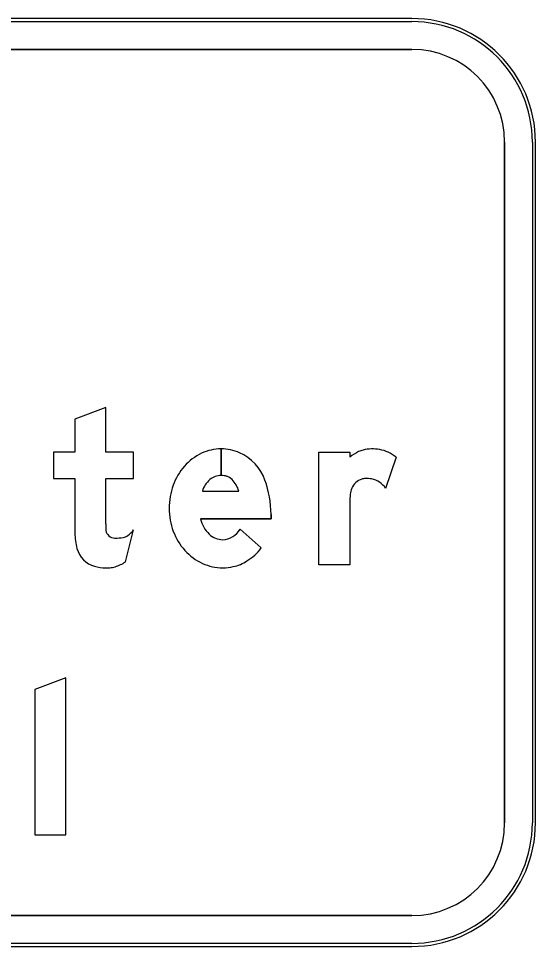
# Model space of a CAD drawing. Extents: x 1806251 to 1809821, y 414895 to 422886.
# Drawn here: x 1809678.221 to 1809678.556, y 415112.08 to 415112.681 of the extents above; entities that cross this region are included whole.
import ezdxf

# ---------------------------------------------------------------- set-up
doc = ezdxf.new("R2010")
doc.units = 0
for name, color, linetype in [('GSBWFILL', 7, 'Continuous'), ('GSCOLORFILL', 7, 'Continuous'), ('GSOUTLINE', 7, 'Continuous')]:
    doc.layers.add(name, color=color, linetype=linetype)

msp = doc.modelspace()

# ---------------------------------------------------------------- linework, layer by layer
at = {"layer": 'GSBWFILL'}
for p, q in [((1809678.47559, 415112.68107), (1809676.71459, 415112.68107)), ((1809676.71459, 415112.66107), (1809678.47559, 415112.66107)), ((1809678.53559, 415112.60107), (1809678.53559, 415112.16007)), ((1809678.55559, 415112.16007), (1809678.55559, 415112.60107)), ((1809678.35202, 415112.40232), (1809678.35202, 415112.38507)), ((1809678.35202, 415112.38507), (1809678.35202, 415112.40232)), ((1809678.46531, 415112.39706), (1809678.45854, 415112.37672)), ((1809678.33982, 415112.37505), (1809678.36351, 415112.37505)), ((1809678.29005, 415112.32918), (1809678.29531, 415112.34988)), ((1809678.3643, 415112.35028), (1809678.37799, 415112.33816)), ((1809678.47559, 415112.10007), (1809676.71479, 415112.10007)), ((1809676.71479, 415112.08007), (1809678.47559, 415112.08007))]:
    msp.add_line(p, q, dxfattribs=at)
for points in [[(1809678.27731, 415112.35382), (1809678.27731, 415112.38307), (1809678.29531, 415112.38307), (1809678.29531, 415112.40032), (1809678.27731, 415112.40032), (1809678.27731, 415112.42907), (1809678.25731, 415112.42149), (1809678.25731, 415112.40032), (1809678.24331, 415112.40032), (1809678.24331, 415112.38307), (1809678.25731, 415112.38307), (1809678.25731, 415112.34778)], [(1809678.43531, 415112.36768), (1809678.43531, 415112.32732), (1809678.41531, 415112.32732), (1809678.41531, 415112.40032), (1809678.43531, 415112.40032), (1809678.43531, 415112.39706)], [(1809678.38431, 415112.3599), (1809678.38431, 415112.35705), (1809678.33868, 415112.35705)]]:
    msp.add_lwpolyline(points, dxfattribs=at)
msp.add_lwpolyline([(1809678.25131, 415112.15232), (1809678.25131, 415112.25407), (1809678.23131, 415112.24649), (1809678.23131, 415112.15232)], close=True, dxfattribs=at)
for centre, radius, start, end in [((1809678.47559, 415112.60107), 0.08, 0, 90), ((1809678.47559, 415112.60107), 0.06, 0, 90), ((1809678.47559, 415112.16007), 0.08, 270, 0), ((1809678.47559, 415112.16007), 0.06, 270, 0)]:
    msp.add_arc(centre, radius, start, end, dxfattribs=at)
for centre, major_axis, ratio, start_param, end_param in [((1809678.35202, 415112.3727), (0, 0.02962), 0.999998, 0, 0.44196), ((1809678.35202, 415112.3727), (0, 0.02962), 0.999998, 5.868518, 6.283016), ((1809678.44752, 415112.38701), (0, 0.015), 0.999997, 0.24142, 0.443663), ((1809678.45009, 415112.37658), (0, 0.02575), 0.999997, 6.103268, 6.524606), ((1809678.45068, 415112.37977), (0, 0.0225), 0.999997, 5.846069, 6.103268), ((1809678.35405, 415112.3684), (0, 0.03438), 0.999998, 0.44196, 0.851746), ((1809678.35127, 415112.37153), (0, 0.031), 0.999998, 5.061282, 5.861635), ((1809678.45541, 415112.37041), (0, 0.03338), 0.999997, 0.443663, 0.646229), ((1809678.44838, 415112.37485), (0, 0.02793), 0.999997, 5.631644, 5.846069), ((1809678.35722, 415112.36563), (0, 0.03859), 0.999998, 0.851746, 1.222943), ((1809678.35202, 415112.37348), (0, 0.01159), 0.999998, 0, 0.684319), ((1809678.35202, 415112.37163), (0, 0.01344), 0.999998, 6.008019, 6.282813), ((1809678.35363, 415112.37735), (0, 0.0075), 0.999998, 5.468651, 6.008019), ((1809678.44613, 415112.37248), (0, 0.01068), 0.999997, 0.067293, 0.293855), ((1809678.44649, 415112.36717), (0, 0.016), 0.999997, 6.094384, 6.350479), ((1809678.44691, 415112.36937), (0, 0.01376), 0.999997, 5.27661, 6.094384), ((1809678.3622, 415112.36382), (0, 0.04388), 0.999998, 1.222943, 1.570796), ((1809678.35485, 415112.37048), (0, 0.01571), 0.999998, 0.703138, 1.275447), ((1809678.34469, 415112.36891), (0, 0.01979), 0.999998, 5.027692, 5.468651), ((1809678.31931, 415112.3599), (0, 0.065), 0.999998, 4.712389, 5.061282), ((1809678.45114, 415112.37103), (0, 0.01561), 0.999997, 1.188904, 1.450084), ((1809678.44593, 415112.37312), (0, 0.01), 0.999997, 0.293855, 1.188904), ((1809678.4777, 415112.36764), (0, 0.04239), 0.999997, 1.445958, 1.569673), ((1809678.36088, 415112.36382), (0, 0.04257), 0.999998, 1.570796, 1.928626), ((1809678.40251, 415112.35382), (0, 0.1252), 0.999997, 1.570796, 1.606005), ((1809678.35789, 415112.36129), (0, 0.01968), 0.999998, 1.788032, 2.378697), ((1809678.29612, 415112.34778), (0, 0.03881), 0.999997, 1.570796, 1.830698), ((1809678.28306, 415112.35039), (0, 0.00575), 0.999997, 1.74085, 2.407828), ((1809678.28215, 415112.3597), (0, 0.01642), 0.999997, 3.756278, 4.071638), ((1809678.35707, 415112.3624), (0, 0.0385), 0.999998, 1.928626, 2.305123), ((1809678.35324, 415112.35652), (0, 0.01301), 0.999998, 2.383204, 3.128268), ((1809678.35209, 415112.35782), (0, 0.01435), 0.999998, 3.209537, 4.158837), ((1809678.28324, 415112.35059), (0, 0.00602), 0.999997, 2.407828, 3.141593), ((1809678.28324, 415112.37615), (0, 0.03158), 0.999997, 3.141593, 3.310762), ((1809678.28729, 415112.35241), (0, 0.0075), 0.999997, 3.310762, 3.756278), ((1809678.27432, 415112.34198), (0, 0.01625), 0.999997, 1.830698, 2.869526), ((1809678.35463, 415112.3602), (0, 0.03522), 0.999998, 2.305123, 2.711411), ((1809678.34868, 415112.36112), (0, 0.03724), 0.999998, 3.710413, 4.047817), ((1809678.27667, 415112.34886), (0, 0.02379), 0.999997, 3.427755, 3.738844), ((1809678.35393, 415112.35292), (0, 0.0275), 0.999998, 3.35931, 3.710413), ((1809678.27731, 415112.35271), (0, 0.02738), 0.999997, 2.869526, 3.141593), ((1809678.27731, 415112.36476), (0, 0.03944), 0.999997, 3.141593, 3.205734), ((1809678.2788, 415112.34162), (0, 0.01625), 0.999997, 3.205734, 3.427755), ((1809678.35307, 415112.35679), (0, 0.03147), 0.999998, 2.711411, 3.141593), ((1809678.35307, 415112.35679), (0, 0.03147), 0.999998, 3.141593, 3.35931)]:
    msp.add_ellipse(centre, major_axis=major_axis, ratio=ratio, start_param=start_param, end_param=end_param, dxfattribs=at)
at = {"layer": 'GSCOLORFILL'}
for p, q in [((1809678.47559, 415112.68107), (1809676.71459, 415112.68107)), ((1809678.47559, 415112.68107), (1809676.71459, 415112.68107)), ((1809678.47559, 415112.68107), (1809676.71459, 415112.68107)), ((1809676.71459, 415112.67907), (1809678.47559, 415112.67907)), ((1809676.71459, 415112.66107), (1809678.47559, 415112.66107)), ((1809678.53559, 415112.60107), (1809678.53559, 415112.16007)), ((1809678.55359, 415112.60107), (1809678.55359, 415112.16007)), ((1809678.55559, 415112.16007), (1809678.55559, 415112.60107)), ((1809678.55559, 415112.16007), (1809678.55559, 415112.60107)), ((1809678.55559, 415112.16007), (1809678.55559, 415112.60107)), ((1809678.35202, 415112.40232), (1809678.35202, 415112.38507)), ((1809678.35202, 415112.38507), (1809678.35202, 415112.40232)), ((1809678.46531, 415112.39706), (1809678.45854, 415112.37672)), ((1809678.33982, 415112.37505), (1809678.36351, 415112.37505)), ((1809678.29005, 415112.32918), (1809678.29531, 415112.34988)), ((1809678.3643, 415112.35028), (1809678.37799, 415112.33816)), ((1809678.47559, 415112.10007), (1809676.71479, 415112.10007)), ((1809676.71459, 415112.08007), (1809678.47559, 415112.08007)), ((1809678.47559, 415112.08207), (1809676.71461, 415112.08207)), ((1809676.71461, 415112.08007), (1809678.47559, 415112.08007)), ((1809676.71479, 415112.08007), (1809678.47559, 415112.08007))]:
    msp.add_line(p, q, dxfattribs=at)
for points in [[(1809678.27731, 415112.35382), (1809678.27731, 415112.38307), (1809678.29531, 415112.38307), (1809678.29531, 415112.40032), (1809678.27731, 415112.40032), (1809678.27731, 415112.42907), (1809678.25731, 415112.42149), (1809678.25731, 415112.40032), (1809678.24331, 415112.40032), (1809678.24331, 415112.38307), (1809678.25731, 415112.38307), (1809678.25731, 415112.34778)], [(1809678.43531, 415112.36768), (1809678.43531, 415112.32732), (1809678.41531, 415112.32732), (1809678.41531, 415112.40032), (1809678.43531, 415112.40032), (1809678.43531, 415112.39706)], [(1809678.38431, 415112.3599), (1809678.38431, 415112.35705), (1809678.33868, 415112.35705)]]:
    msp.add_lwpolyline(points, dxfattribs=at)
msp.add_lwpolyline([(1809678.25131, 415112.15232), (1809678.25131, 415112.25407), (1809678.23131, 415112.24649), (1809678.23131, 415112.15232)], close=True, dxfattribs=at)
for centre, radius, start, end in [((1809678.47559, 415112.60107), 0.08, 0, 90), ((1809678.47559, 415112.60107), 0.08, 0, 90), ((1809678.47559, 415112.60107), 0.08, 0, 90), ((1809678.47559, 415112.60107), 0.078, 0, 90), ((1809678.47559, 415112.60107), 0.06, 0, 90), ((1809678.47559, 415112.16007), 0.08, 270, 0), ((1809678.47559, 415112.16007), 0.08, 270, 0), ((1809678.47559, 415112.16007), 0.06, 270, 0), ((1809678.47559, 415112.16007), 0.08, 270, 0), ((1809678.47559, 415112.16007), 0.078, 270, 0)]:
    msp.add_arc(centre, radius, start, end, dxfattribs=at)
for centre, major_axis, ratio, start_param, end_param in [((1809678.35202, 415112.3727), (0, 0.02962), 0.999998, 0, 0.44196), ((1809678.35202, 415112.3727), (0, 0.02962), 0.999998, 5.868518, 6.283016), ((1809678.44752, 415112.38701), (0, 0.015), 0.999997, 0.24142, 0.443663), ((1809678.45009, 415112.37658), (0, 0.02575), 0.999997, 6.103268, 6.524606), ((1809678.45068, 415112.37977), (0, 0.0225), 0.999997, 5.846069, 6.103268), ((1809678.35405, 415112.3684), (0, 0.03438), 0.999998, 0.44196, 0.851746), ((1809678.35127, 415112.37153), (0, 0.031), 0.999998, 5.061282, 5.861635), ((1809678.45541, 415112.37041), (0, 0.03338), 0.999997, 0.443663, 0.646229), ((1809678.44838, 415112.37485), (0, 0.02793), 0.999997, 5.631644, 5.846069), ((1809678.35722, 415112.36563), (0, 0.03859), 0.999998, 0.851746, 1.222943), ((1809678.35202, 415112.37348), (0, 0.01159), 0.999998, 0, 0.684319), ((1809678.35202, 415112.37163), (0, 0.01344), 0.999998, 6.008019, 6.282813), ((1809678.35363, 415112.37735), (0, 0.0075), 0.999998, 5.468651, 6.008019), ((1809678.44613, 415112.37248), (0, 0.01068), 0.999997, 0.067293, 0.293855), ((1809678.44649, 415112.36717), (0, 0.016), 0.999997, 6.094384, 6.350479), ((1809678.44691, 415112.36937), (0, 0.01376), 0.999997, 5.27661, 6.094384), ((1809678.3622, 415112.36382), (0, 0.04388), 0.999998, 1.222943, 1.570796), ((1809678.35485, 415112.37048), (0, 0.01571), 0.999998, 0.703138, 1.275447), ((1809678.34469, 415112.36891), (0, 0.01979), 0.999998, 5.027692, 5.468651), ((1809678.31931, 415112.3599), (0, 0.065), 0.999998, 4.712389, 5.061282), ((1809678.45114, 415112.37103), (0, 0.01561), 0.999997, 1.188904, 1.450084), ((1809678.44593, 415112.37312), (0, 0.01), 0.999997, 0.293855, 1.188904), ((1809678.4777, 415112.36764), (0, 0.04239), 0.999997, 1.445958, 1.569673), ((1809678.36088, 415112.36382), (0, 0.04257), 0.999998, 1.570796, 1.928626), ((1809678.40251, 415112.35382), (0, 0.1252), 0.999997, 1.570796, 1.606005), ((1809678.35789, 415112.36129), (0, 0.01968), 0.999998, 1.788032, 2.378697), ((1809678.29612, 415112.34778), (0, 0.03881), 0.999997, 1.570796, 1.830698), ((1809678.28306, 415112.35039), (0, 0.00575), 0.999997, 1.74085, 2.407828), ((1809678.28215, 415112.3597), (0, 0.01642), 0.999997, 3.756278, 4.071638), ((1809678.35707, 415112.3624), (0, 0.0385), 0.999998, 1.928626, 2.305123), ((1809678.35324, 415112.35652), (0, 0.01301), 0.999998, 2.383204, 3.128268), ((1809678.35209, 415112.35782), (0, 0.01435), 0.999998, 3.209537, 4.158837), ((1809678.28324, 415112.35059), (0, 0.00602), 0.999997, 2.407828, 3.141593), ((1809678.28324, 415112.37615), (0, 0.03158), 0.999997, 3.141593, 3.310762), ((1809678.28729, 415112.35241), (0, 0.0075), 0.999997, 3.310762, 3.756278), ((1809678.27432, 415112.34198), (0, 0.01625), 0.999997, 1.830698, 2.869526), ((1809678.35463, 415112.3602), (0, 0.03522), 0.999998, 2.305123, 2.711411), ((1809678.34868, 415112.36112), (0, 0.03724), 0.999998, 3.710413, 4.047817), ((1809678.27667, 415112.34886), (0, 0.02379), 0.999997, 3.427755, 3.738844), ((1809678.35393, 415112.35292), (0, 0.0275), 0.999998, 3.35931, 3.710413), ((1809678.27731, 415112.35271), (0, 0.02738), 0.999997, 2.869526, 3.141593), ((1809678.27731, 415112.36476), (0, 0.03944), 0.999997, 3.141593, 3.205734), ((1809678.2788, 415112.34162), (0, 0.01625), 0.999997, 3.205734, 3.427755), ((1809678.35307, 415112.35679), (0, 0.03147), 0.999998, 2.711411, 3.141593), ((1809678.35307, 415112.35679), (0, 0.03147), 0.999998, 3.141593, 3.35931)]:
    msp.add_ellipse(centre, major_axis=major_axis, ratio=ratio, start_param=start_param, end_param=end_param, dxfattribs=at)
at = {"layer": 'GSOUTLINE'}
for p, q in [((1809678.47559, 415112.68107), (1809676.71459, 415112.68107)), ((1809678.47559, 415112.66107), (1809676.71459, 415112.66107)), ((1809678.53559, 415112.16007), (1809678.53559, 415112.60107)), ((1809678.55559, 415112.16007), (1809678.55559, 415112.60107)), ((1809678.46531, 415112.39706), (1809678.45854, 415112.37672)), ((1809678.33982, 415112.37505), (1809678.36351, 415112.37505)), ((1809678.29005, 415112.32918), (1809678.29531, 415112.34988)), ((1809678.37799, 415112.33816), (1809678.3643, 415112.35028)), ((1809676.71459, 415112.10007), (1809678.47559, 415112.10007)), ((1809676.71459, 415112.08007), (1809678.47559, 415112.08007))]:
    msp.add_line(p, q, dxfattribs=at)
for points in [[(1809678.27731, 415112.35382), (1809678.27731, 415112.38307), (1809678.29531, 415112.38307), (1809678.29531, 415112.40032), (1809678.27731, 415112.40032), (1809678.27731, 415112.42907), (1809678.25731, 415112.42149), (1809678.25731, 415112.40032), (1809678.24331, 415112.40032), (1809678.24331, 415112.38307), (1809678.25731, 415112.38307), (1809678.25731, 415112.34778)], [(1809678.43531, 415112.36768), (1809678.43531, 415112.32732), (1809678.41531, 415112.32732), (1809678.41531, 415112.40032), (1809678.43531, 415112.40032), (1809678.43531, 415112.39706)], [(1809678.33868, 415112.35705), (1809678.38431, 415112.35705), (1809678.38431, 415112.3599)]]:
    msp.add_lwpolyline(points, dxfattribs=at)
msp.add_lwpolyline([(1809678.25131, 415112.15232), (1809678.25131, 415112.25407), (1809678.23131, 415112.24649), (1809678.23131, 415112.15232)], close=True, dxfattribs=at)
for centre, radius, start, end in [((1809678.47559, 415112.60107), 0.08, 0, 90), ((1809678.47559, 415112.60107), 0.06, 0, 90), ((1809678.47559, 415112.16007), 0.08, 270, 0), ((1809678.47559, 415112.16007), 0.06, 270, 0)]:
    msp.add_arc(centre, radius, start, end, dxfattribs=at)
for centre, major_axis, ratio, start_param, end_param in [((1809678.35202, 415112.3727), (0, 0.02962), 0.999998, 0, 0.44196), ((1809678.35202, 415112.3727), (0, 0.02962), 0.999998, 5.868518, 6.283185), ((1809678.44752, 415112.38701), (0, 0.015), 0.999997, 0.24142, 0.443663), ((1809678.45009, 415112.37658), (0, 0.02575), 0.999997, 6.103268, 6.524606), ((1809678.45068, 415112.37977), (0, 0.0225), 0.999997, 5.846069, 6.103268), ((1809678.35405, 415112.3684), (0, 0.03438), 0.999998, 0.44196, 0.851746), ((1809678.35127, 415112.37153), (0, 0.031), 0.999998, 5.061282, 5.861635), ((1809678.45541, 415112.37041), (0, 0.03338), 0.999997, 0.443663, 0.646229), ((1809678.44838, 415112.37485), (0, 0.02793), 0.999997, 5.631644, 5.846069), ((1809678.35722, 415112.36563), (0, 0.03859), 0.999998, 0.851746, 1.222943), ((1809678.35202, 415112.37348), (0, 0.01159), 0.999998, 0, 0.684319), ((1809678.35202, 415112.37163), (0, 0.01344), 0.999998, 6.008019, 6.283185), ((1809678.35363, 415112.37735), (0, 0.0075), 0.999998, 5.468651, 6.008019), ((1809678.44613, 415112.37248), (0, 0.01068), 0.999997, 0.067293, 0.293855), ((1809678.44649, 415112.36717), (0, 0.016), 0.999997, 6.094384, 6.350479), ((1809678.44691, 415112.36937), (0, 0.01376), 0.999997, 5.27661, 6.094384), ((1809678.3622, 415112.36382), (0, 0.04388), 0.999998, 1.222943, 1.570796), ((1809678.35485, 415112.37048), (0, 0.01571), 0.999998, 0.703138, 1.275447), ((1809678.34469, 415112.36891), (0, 0.01979), 0.999998, 5.027692, 5.468651), ((1809678.31931, 415112.3599), (0, 0.065), 0.999998, 4.712389, 5.061282), ((1809678.45114, 415112.37103), (0, 0.01561), 0.999997, 1.188904, 1.450084), ((1809678.44593, 415112.37312), (0, 0.01), 0.999997, 0.293855, 1.188904), ((1809678.4777, 415112.36764), (0, 0.04239), 0.999997, 1.445958, 1.569673), ((1809678.36088, 415112.36382), (0, 0.04257), 0.999998, 1.570796, 1.928626), ((1809678.40251, 415112.35382), (0, 0.1252), 0.999997, 1.570796, 1.606005), ((1809678.35789, 415112.36129), (0, 0.01968), 0.999998, 1.788032, 2.378697), ((1809678.29612, 415112.34778), (0, 0.03881), 0.999997, 1.570796, 1.830698), ((1809678.28306, 415112.35039), (0, 0.00575), 0.999997, 1.74085, 2.407828), ((1809678.28215, 415112.3597), (0, 0.01642), 0.999997, 3.756278, 4.071638), ((1809678.35707, 415112.3624), (0, 0.0385), 0.999998, 1.928626, 2.305123), ((1809678.35324, 415112.35652), (0, 0.01301), 0.999998, 2.383204, 3.128268), ((1809678.35209, 415112.35782), (0, 0.01435), 0.999998, 3.209537, 4.158837), ((1809678.28324, 415112.35059), (0, 0.00602), 0.999997, 2.407828, 3.141593), ((1809678.28324, 415112.37615), (0, 0.03158), 0.999997, 3.141593, 3.310762), ((1809678.28729, 415112.35241), (0, 0.0075), 0.999997, 3.310762, 3.756278), ((1809678.27432, 415112.34198), (0, 0.01625), 0.999997, 1.830698, 2.869526), ((1809678.35463, 415112.3602), (0, 0.03522), 0.999998, 2.305123, 2.711411), ((1809678.34868, 415112.36112), (0, 0.03724), 0.999998, 3.710413, 4.047817), ((1809678.27667, 415112.34886), (0, 0.02379), 0.999997, 3.427755, 3.738844), ((1809678.35393, 415112.35292), (0, 0.0275), 0.999998, 3.35931, 3.710413), ((1809678.27731, 415112.35271), (0, 0.02738), 0.999997, 2.869526, 3.141593), ((1809678.27731, 415112.36476), (0, 0.03944), 0.999997, 3.141593, 3.205734), ((1809678.2788, 415112.34162), (0, 0.01625), 0.999997, 3.205734, 3.427755), ((1809678.35307, 415112.35679), (0, 0.03147), 0.999998, 2.711411, 3.141593), ((1809678.35307, 415112.35679), (0, 0.03147), 0.999998, 3.141593, 3.35931)]:
    msp.add_ellipse(centre, major_axis=major_axis, ratio=ratio, start_param=start_param, end_param=end_param, dxfattribs=at)

doc.saveas('drawing.dxf')
